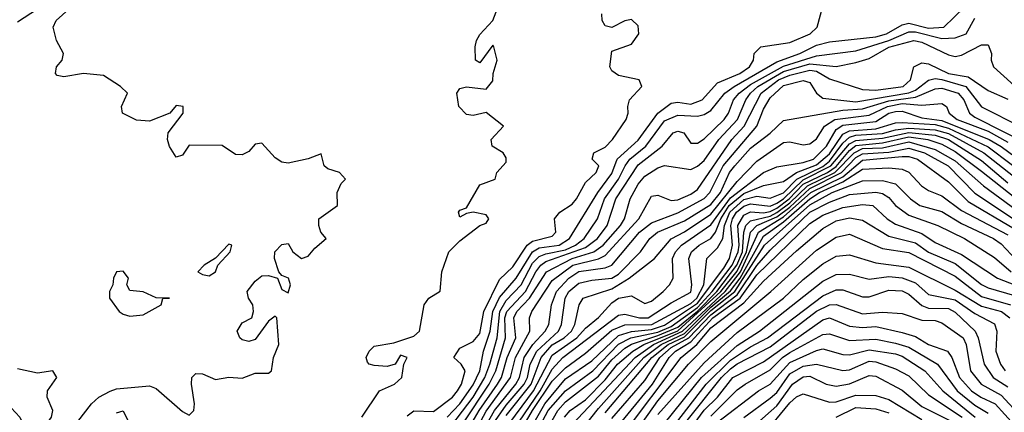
# Model space of a CAD drawing. Header units: metres. Extents: x -51132 to -49532, y -231222 to -229437.
# Tile 531 of 656: x -50456 to -50381, y -229659 to -229629. Entities that reach past the tile are written whole.
import ezdxf

# ---------------------------------------------------------------- set-up
doc = ezdxf.new("R2010")
doc.units = ezdxf.units.M
for name, color, linetype in [('CONTOUR_HALF', 8, 'Continuous'), ('CONTOUR_INDEX', 1, 'Continuous'), ('CONTOUR_INTER', 3, 'Continuous')]:
    doc.layers.add(name, color=color, linetype=linetype)

msp = doc.modelspace()

# ---------------------------------------------------------------- linework, layer by layer
at = {"layer": 'CONTOUR_HALF'}
for points, elevation in [([(-50452.809, -229661.259), (-50450.495, -229658.259), (-50449.919, -229657.759), (-50449.08, -229657.293), (-50448.58, -229657.121), (-50446.08, -229656.891), (-50445.58, -229657.092), (-50443.58, -229658.829), (-50443.08, -229659.101), (-50442.742, -229658.759), (-50442.689, -229658.259), (-50442.909, -229656.759), (-50442.88, -229656.259), (-50442.58, -229655.972), (-50442.08, -229655.974), (-50441.08, -229656.408), (-50440.08, -229656.241), (-50439.08, -229656.314), (-50438.08, -229655.945), (-50437.08, -229655.94), (-50436.85, -229655.759), (-50436.688, -229654.759), (-50436.292, -229653.759), (-50436.439, -229651.759), (-50436.58, -229651.632), (-50437.08, -229652.004), (-50438.08, -229653.396), (-50438.58, -229653.527), (-50439.08, -229653.41), (-50439.258, -229653.259), (-50439.444, -229652.759), (-50439.08, -229652.136), (-50438.349, -229651.759), (-50438.225, -229651.259), (-50438.267, -229650.759), (-50438.602, -229650.259), (-50438.695, -229649.759), (-50438.08, -229648.966), (-50437.58, -229648.583), (-50437.08, -229648.548), (-50436.389, -229648.759), (-50436.08, -229649.603), (-50435.58, -229649.851), (-50435.423, -229649.259), (-50435.574, -229648.759), (-50436.08, -229648.542), (-50436.293, -229648.259), (-50436.617, -229647.259), (-50436.597, -229646.759), (-50436.08, -229646.2), (-50435.58, -229646.116), (-50435.243, -229646.759), (-50434.58, -229647.257), (-50434.08, -229647.083), (-50433.58, -229646.484), (-50432.705, -229645.759), (-50433.111, -229645.259), (-50433.266, -229644.759), (-50433.256, -229644.259), (-50431.85, -229643.259), (-50431.876, -229642.259), (-50431.58, -229641.591), (-50431.257, -229641.259), (-50431.696, -229640.759), (-50432.58, -229640.484), (-50432.866, -229640.259), (-50433.08, -229639.353), (-50434.08, -229639.728), (-50435.58, -229640.05), (-50436.08, -229639.983), (-50436.58, -229639.642), (-50437.58, -229638.539), (-50438.08, -229638.601), (-50438.58, -229639.173), (-50439.08, -229639.43), (-50439.58, -229639.388), (-50440.58, -229638.715), (-50443.08, -229638.701), (-50443.58, -229639.437), (-50444.08, -229639.592), (-50444.58, -229638.798), (-50444.72, -229638.259), (-50444.666, -229637.759), (-50443.544, -229636.259), (-50443.536, -229635.759), (-50444.08, -229635.678), (-50444.56, -229636.259), (-50446.08, -229636.876), (-50447.08, -229636.808), (-50448.146, -229636.259), (-50448.207, -229635.759), (-50447.763, -229634.759), (-50448.294, -229634.259), (-50449.58, -229633.416), (-50451.08, -229633.264), (-50452.58, -229633.525), (-50453.08, -229633.426), (-50453.203, -229633.259), (-50453.141, -229632.759), (-50452.7, -229632.259), (-50452.593, -229631.759), (-50453.142, -229630.759), (-50453.381, -229629.759), (-50453.167, -229629.259), (-50451.483, -229627.759)], 12.5), ([(-50424.08, -229661.018), (-50421.581, -229657.759), (-50420.701, -229656.259), (-50420.307, -229655.259), (-50419.77, -229653.259), (-50419.562, -229651.259), (-50419.08, -229650.434), (-50417.935, -229649.259), (-50417.08, -229647.607), (-50416.58, -229647.105), (-50416.08, -229646.896), (-50414.58, -229646.601), (-50413.834, -229646.259), (-50413.173, -229645.759), (-50412.154, -229644.259), (-50411.629, -229642.759), (-50410.578, -229641.259), (-50410.074, -229640.259), (-50409.716, -229639.759), (-50408.508, -229638.759), (-50407.08, -229636.856), (-50406.08, -229636.423), (-50404.58, -229636.5), (-50404.08, -229636.372), (-50403.58, -229636.076), (-50402.515, -229634.759), (-50401.803, -229634.259), (-50398.58, -229632.393), (-50396.837, -229631.759), (-50395.58, -229631.113), (-50394.58, -229630.869), (-50391.08, -229630.493), (-50390.259, -229630.259), (-50389.08, -229629.59), (-50388.58, -229629.47), (-50387.08, -229629.846), (-50385.915, -229629.759), (-50384.358, -229628.259)], 14.5), ([(-50426.58, -229659.162), (-50426.08, -229658.796), (-50424.58, -229658.844), (-50423.146, -229657.759), (-50422.764, -229657.259), (-50422.467, -229656.759), (-50422.193, -229655.759), (-50422.487, -229655.259), (-50423.05, -229654.759), (-50422.58, -229654.032), (-50421.58, -229653.545), (-50421.08, -229652.943), (-50420.759, -229651.259), (-50419.58, -229648.851), (-50418.58, -229647.893), (-50417.489, -229646.259), (-50417.08, -229645.962), (-50415.58, -229645.572), (-50415.314, -229645.259), (-50415.419, -229644.259), (-50415.02, -229643.759), (-50414.08, -229643.144), (-50413.743, -229642.759), (-50413.08, -229641.512), (-50412.25, -229640.759), (-50412.064, -229640.259), (-50412.575, -229639.759), (-50412.441, -229639.259), (-50411.58, -229638.831), (-50411.013, -229638.259), (-50409.997, -229636.759), (-50409.828, -229636.259), (-50409.869, -229635.759), (-50409.747, -229635.259), (-50408.806, -229634.259), (-50409.007, -229633.759), (-50410.58, -229633.418), (-50411.08, -229633.07), (-50411.236, -229632.759), (-50411.08, -229631.575), (-50409.58, -229631.058), (-50409.028, -229630.259), (-50409.08, -229629.673), (-50409.58, -229629.173), (-50410.08, -229629.28), (-50411.08, -229629.795), (-50411.58, -229629.672), (-50411.814, -229629.259), (-50411.822, -229628.759)], 13.5), ([(-50422.002, -229660.259), (-50421.124, -229658.759), (-50419.731, -229656.759), (-50419.424, -229656.259), (-50418.999, -229654.759), (-50418.342, -229653.259), (-50418.493, -229651.759), (-50418.266, -229651.259), (-50417.318, -229650.259), (-50416.032, -229648.259), (-50414.08, -229647.263), (-50412.431, -229646.759), (-50411.721, -229646.259), (-50410.407, -229644.759), (-50410.117, -229644.259), (-50409.677, -229642.759), (-50409.08, -229641.645), (-50408.58, -229641.033), (-50407.58, -229640.394), (-50407.08, -229640.217), (-50405.08, -229640.537), (-50404.58, -229640.286), (-50404.08, -229639.855), (-50402.971, -229638.259), (-50401.565, -229636.759), (-50400.911, -229635.259), (-50400.567, -229634.759), (-50400.022, -229634.259), (-50398.08, -229633.12), (-50396.08, -229632.529), (-50394.08, -229632.748), (-50392.58, -229632.443), (-50391.58, -229632.129), (-50390.08, -229631.272), (-50388.204, -229630.759), (-50387.58, -229630.905), (-50385.58, -229631.866), (-50385.08, -229631.991), (-50384.58, -229631.886), (-50383.08, -229631.097), (-50382.58, -229631.105), (-50382.312, -229631.759), (-50382.339, -229632.259), (-50382.171, -229632.759), (-50380.08, -229634.654)], 15.5), ([(-50421.375, -229661.259), (-50419.971, -229658.759), (-50418.354, -229656.759), (-50418.075, -229656.259), (-50417.704, -229654.759), (-50417.045, -229653.759), (-50416.114, -229652.759), (-50415.851, -229652.259), (-50415.65, -229650.759), (-50415.26, -229649.759), (-50414.331, -229648.759), (-50413.58, -229648.254), (-50411.58, -229647.97), (-50411.08, -229647.763), (-50408.971, -229645.259), (-50408.08, -229644.572), (-50406.08, -229643.81), (-50404.08, -229642.728), (-50403.653, -229642.259), (-50402.628, -229640.259), (-50400.081, -229637.259), (-50399.58, -229635.953), (-50399.08, -229635.105), (-50398.08, -229634.181), (-50396.58, -229633.792), (-50396.08, -229633.95), (-50395.58, -229634.763), (-50395.08, -229635.141), (-50392.58, -229635.401), (-50388.58, -229634.728), (-50388.08, -229634.532), (-50387.08, -229633.775), (-50386.58, -229633.646), (-50386.08, -229633.723), (-50384.261, -229634.259), (-50383.08, -229635.794), (-50380.08, -229637.291)], 16.5), ([(-50419.08, -229659.149), (-50417.173, -229656.759), (-50416.423, -229654.759), (-50415.58, -229653.797), (-50414.677, -229653.259), (-50414.125, -229652.759), (-50413.881, -229652.259), (-50413.54, -229650.759), (-50413.246, -229650.259), (-50411.08, -229649.558), (-50409.755, -229648.759), (-50407.846, -229647.259), (-50406.58, -229645.78), (-50405.58, -229645.253), (-50403.58, -229643.912), (-50401.58, -229641.428), (-50400.08, -229639.904), (-50398.08, -229638.492), (-50397.58, -229638.431), (-50396.58, -229638.658), (-50396.08, -229638.596), (-50395.58, -229638.202), (-50394.973, -229637.259), (-50394.174, -229636.759), (-50391.58, -229636.409), (-50390.198, -229635.759), (-50389.08, -229635.542), (-50387.58, -229635.665), (-50386.08, -229635.545), (-50385.734, -229635.759), (-50385.529, -229636.259), (-50384.923, -229636.759), (-50382.58, -229637.634), (-50381.08, -229638.454)], 17.5), ([(-50418.882, -229660.759), (-50416.509, -229657.259), (-50415.58, -229655.63), (-50414.775, -229654.759), (-50410.58, -229651.553), (-50410.08, -229651.466), (-50408.979, -229651.759), (-50408.314, -229651.759), (-50406.58, -229650.604), (-50405.08, -229649.797), (-50405.014, -229649.259), (-50405.239, -229647.259), (-50405.043, -229646.759), (-50404.469, -229646.259), (-50403.58, -229645.741), (-50403.215, -229645.259), (-50402.818, -229644.259), (-50402.178, -229643.259), (-50401.08, -229642.346), (-50399.58, -229641.73), (-50398.08, -229641.446), (-50397.08, -229640.763), (-50395.58, -229640.179), (-50394.58, -229639.337), (-50393.58, -229637.852), (-50393.08, -229637.597), (-50391.08, -229637.449), (-50389.58, -229637.004), (-50389.08, -229636.968), (-50386.58, -229637.135), (-50385.58, -229637.408), (-50382.58, -229638.811), (-50379.08, -229641.429)], 18.5), ([(-50417.862, -229661.259), (-50416.16, -229658.259), (-50414.58, -229656.361), (-50412.58, -229654.99), (-50410.58, -229653.081), (-50409.58, -229652.78), (-50408.08, -229652.624), (-50407.08, -229652.296), (-50404.58, -229650.644), (-50402.58, -229647.998), (-50402.155, -229647.259), (-50401.927, -229646.259), (-50402.048, -229644.759), (-50401.927, -229644.259), (-50401.628, -229643.759), (-50401.08, -229643.306), (-50400.58, -229643.126), (-50399.08, -229643.3), (-50398.58, -229643.081), (-50398.058, -229642.759), (-50396.58, -229641.302), (-50394.488, -229640.259), (-50393.08, -229638.586), (-50392.58, -229638.333), (-50390.58, -229638.159), (-50388.58, -229637.738), (-50386.58, -229637.929), (-50385.58, -229638.254), (-50383.08, -229639.852), (-50381.08, -229641.527)], 19.5), ([(-50416.864, -229661.759), (-50415.168, -229658.759), (-50414.58, -229658.113), (-50412.08, -229656.171), (-50411.08, -229654.915), (-50410.08, -229654.051), (-50409.58, -229653.735), (-50407.58, -229653.09), (-50406.08, -229652.446), (-50404.58, -229651.241), (-50403.127, -229649.759), (-50401.616, -229647.759), (-50401.176, -229646.759), (-50401.063, -229645.259), (-50400.918, -229644.759), (-50400.58, -229644.412), (-50399.08, -229644.063), (-50398.58, -229643.793), (-50397.58, -229643.053), (-50396.262, -229641.759), (-50394.179, -229640.759), (-50392.718, -229639.259), (-50392.08, -229638.949), (-50390.58, -229638.878), (-50388.58, -229638.445), (-50386.58, -229639.007), (-50385.08, -229639.864), (-50382.918, -229641.759), (-50379.58, -229644.199)], 20.5), ([(-50414.015, -229659.759), (-50409.307, -229654.759), (-50407.906, -229653.759), (-50405.731, -229652.759), (-50402.484, -229649.759), (-50401.336, -229648.259), (-50399.965, -229645.259), (-50398.08, -229644.107), (-50395.992, -229642.259), (-50393.58, -229641.073), (-50392.08, -229639.832), (-50389.08, -229639.547), (-50388.58, -229639.546), (-50387.912, -229639.759), (-50385.58, -229641.464), (-50384.08, -229642.949), (-50380.58, -229645.01)], 21.5), ([(-50411.58, -229658.924), (-50408.048, -229654.759), (-50406.806, -229653.759), (-50405.58, -229653.198), (-50403.58, -229651.202), (-50401.751, -229649.759), (-50399.503, -229646.259), (-50396.08, -229643.205), (-50394.374, -229642.259), (-50392.08, -229641.378), (-50390.58, -229641.351), (-50389.58, -229641.604), (-50388.454, -229642.759), (-50387.749, -229643.259), (-50386.08, -229643.696), (-50384.58, -229644.605), (-50382.168, -229645.759), (-50381.58, -229646.157), (-50380.061, -229647.759)], 22.5), ([(-50410.86, -229660.259), (-50407.991, -229656.759), (-50406.728, -229654.759), (-50406.257, -229654.259), (-50405.08, -229653.557), (-50403.413, -229651.759), (-50401.346, -229650.259), (-50400.08, -229648.495), (-50396.08, -229644.614), (-50395.08, -229643.991), (-50393.58, -229643.411), (-50392.08, -229643.17), (-50391.304, -229643.259), (-50390.211, -229644.259), (-50389.58, -229644.66), (-50387.58, -229645.362), (-50386.58, -229646.04), (-50384.58, -229646.97), (-50381.855, -229648.759), (-50379.58, -229649.638)], 23.5), ([(-50409.168, -229660.259), (-50407.58, -229658.039), (-50405.259, -229655.259), (-50403.58, -229653.538), (-50399.019, -229649.759), (-50395.58, -229646.619), (-50394.08, -229645.657), (-50393.08, -229645.429), (-50390.58, -229646.515), (-50388.58, -229646.816), (-50385.08, -229648.603), (-50383.08, -229650.123), (-50380.873, -229650.759)], 24.5), ([(-50407.113, -229659.759), (-50404.28, -229656.259), (-50401.58, -229653.841), (-50399.884, -229652.759), (-50395.08, -229648.967), (-50394.08, -229648.483), (-50393.08, -229648.434), (-50391.58, -229648.834), (-50390.08, -229648.621), (-50389.08, -229648.719), (-50388.08, -229649.106), (-50387.08, -229649.973), (-50385.08, -229650.39), (-50383.58, -229651.43), (-50382.08, -229652.208), (-50381.924, -229652.759), (-50381.998, -229654.259), (-50381.645, -229655.259), (-50381.28, -229655.759)], 25.5), ([(-50405.561, -229659.759), (-50402.757, -229656.259), (-50402.08, -229655.607), (-50401.58, -229655.237), (-50399.08, -229653.954), (-50395.58, -229651.239), (-50394.58, -229650.766), (-50394.08, -229650.753), (-50392.08, -229651.456), (-50390.58, -229651.327), (-50389.08, -229651.426), (-50387.58, -229651.924), (-50386.58, -229651.961), (-50386.08, -229652.116), (-50384.467, -229653.259), (-50384.224, -229653.759), (-50383.895, -229655.759), (-50383.09, -229656.759), (-50381.58, -229657.609), (-50380.033, -229659.259)], 26.5), ([(-50403.58, -229659.192), (-50401.58, -229657.202), (-50400.977, -229656.759), (-50399.08, -229655.695), (-50398.139, -229654.759), (-50397.58, -229654.377), (-50395.08, -229653.022), (-50394.58, -229652.961), (-50393.08, -229653.457), (-50391.08, -229653.37), (-50389.58, -229653.653), (-50388.58, -229653.979), (-50386.404, -229655.259), (-50384.917, -229657.259), (-50383.58, -229658.358), (-50382.58, -229658.958)], 27.5), ([(-50401.08, -229659.294), (-50399.08, -229657.823), (-50398.58, -229657.395), (-50397.58, -229655.976), (-50396.58, -229655.411), (-50395.58, -229655.253), (-50393.58, -229655.738), (-50393.08, -229655.676), (-50391.58, -229655.033), (-50391.08, -229655.077), (-50389.58, -229655.6), (-50388.58, -229656.14), (-50387.08, -229657.562), (-50384.542, -229659.259)], 28.5), ([(-50399.58, -229660.607), (-50397.58, -229658.186), (-50397.08, -229657.734), (-50396.58, -229657.498), (-50394.58, -229658.132), (-50394.08, -229658.112), (-50392.58, -229657.599), (-50391.08, -229657.613), (-50390.08, -229657.924), (-50387.58, -229659.441)], 29.5)]:
    msp.add_lwpolyline(points, dxfattribs=dict(at, elevation=elevation))
at = {"layer": 'CONTOUR_INDEX'}
for points, elevation in [([(-50422.361, -229659.759), (-50420.367, -229656.759), (-50419.867, -229655.759), (-50419.122, -229653.259), (-50419.168, -229651.759), (-50419.028, -229651.259), (-50417.623, -229649.759), (-50416.841, -229648.259), (-50416.455, -229647.759), (-50416.08, -229647.497), (-50413.08, -229646.432), (-50412.16, -229645.759), (-50411.422, -229644.759), (-50410.758, -229642.759), (-50409.08, -229640.164), (-50407.257, -229638.759), (-50406.429, -229637.759), (-50406.08, -229637.629), (-50405.612, -229637.759), (-50405.08, -229638.545), (-50404.58, -229638.541), (-50404.08, -229638.216), (-50402.566, -229636.759), (-50402.237, -229636.259), (-50401.855, -229635.259), (-50401.432, -229634.759), (-50400.58, -229634.095), (-50398.08, -229632.703), (-50395.58, -229631.932), (-50392.58, -229631.544), (-50390.086, -229630.759), (-50388.58, -229630.112), (-50388.08, -229630.117), (-50386.08, -229630.631), (-50385.08, -229630.568), (-50384.237, -229630.259), (-50383.58, -229629.086)], 15), ([(-50417.24, -229661.259), (-50415.894, -229658.759), (-50414.58, -229657.261), (-50412.5, -229655.759), (-50410.58, -229653.749), (-50409.628, -229653.259), (-50407.58, -229652.828), (-50406.58, -229652.399), (-50404.58, -229650.961), (-50403.461, -229649.759), (-50401.951, -229647.759), (-50401.504, -229646.759), (-50401.43, -229646.259), (-50401.522, -229644.759), (-50401.08, -229643.983), (-50400.58, -229643.735), (-50399.58, -229643.8), (-50399.08, -229643.71), (-50398.58, -229643.46), (-50397.634, -229642.759), (-50396.58, -229641.644), (-50394.726, -229640.759), (-50394.08, -229640.31), (-50393.08, -229639.102), (-50392.58, -229638.719), (-50390.58, -229638.516), (-50388.58, -229638.069), (-50387.147, -229638.259), (-50386.08, -229638.616), (-50385.08, -229639.173), (-50383.08, -229640.661), (-50378.496, -229644.259)], 20), ([(-50407.58, -229659.069), (-50404.08, -229655.149), (-50401.58, -229652.869), (-50398.075, -229650.259), (-50396.58, -229648.855), (-50395.08, -229647.663), (-50394.08, -229647.095), (-50393.08, -229646.993), (-50391.08, -229647.598), (-50388.58, -229647.917), (-50385.08, -229649.647), (-50383.08, -229650.868), (-50381.548, -229651.259), (-50380.936, -229651.759)], 25), ([(-50394.08, -229659.255), (-50392.58, -229658.543), (-50391.08, -229658.624), (-50390.08, -229658.945)], 30)]:
    msp.add_lwpolyline(points, dxfattribs=dict(at, elevation=elevation))
at = {"layer": 'CONTOUR_INTER'}
for points, elevation in [([(-50430.003, -229659.259), (-50428.66, -229657.259), (-50427.534, -229656.759), (-50426.987, -229656.259), (-50426.815, -229655.259), (-50426.566, -229654.759), (-50427.08, -229654.565), (-50427.478, -229655.259), (-50428.08, -229655.431), (-50429.08, -229655.348), (-50429.452, -229655.259), (-50429.58, -229655.093), (-50429.674, -229654.759), (-50429.448, -229654.259), (-50429.08, -229653.894), (-50427.58, -229653.637), (-50426.08, -229653.144), (-50425.639, -229652.759), (-50425.278, -229650.759), (-50424.937, -229650.259), (-50424.08, -229649.729), (-50423.952, -229648.259), (-50423.41, -229646.759), (-50422.58, -229645.918), (-50421.08, -229644.765), (-50420.58, -229644.595), (-50420.4, -229644.259), (-50420.58, -229643.959), (-50421.58, -229643.746), (-50422.08, -229643.846), (-50422.58, -229644.145), (-50422.689, -229643.759), (-50422.58, -229643.605), (-50422.08, -229643.434), (-50421.08, -229641.68), (-50419.911, -229641.259), (-50419.78, -229640.759), (-50419.08, -229639.971), (-50419.08, -229639.636), (-50419.293, -229639.259), (-50420.141, -229638.759), (-50420.201, -229638.259), (-50419.267, -229637.259), (-50420.58, -229636.228), (-50421.58, -229636.451), (-50422.08, -229636.362), (-50422.671, -229635.759), (-50422.825, -229634.759), (-50422.58, -229634.398), (-50422.08, -229634.276), (-50420.58, -229634.461), (-50420.08, -229633.821), (-50420.069, -229633.259), (-50419.766, -229632.259), (-50420.011, -229631.259), (-50420.08, -229631.134), (-50421.08, -229632.473), (-50421.404, -229632.259), (-50421.418, -229631.259), (-50421.329, -229630.759), (-50421.08, -229630.327), (-50420.087, -229629.259), (-50419.322, -229627.259)], 13), ([(-50456.08, -229629.366), (-50454.58, -229628.368)], 12), ([(-50423.54, -229659.259), (-50422.578, -229658.259), (-50421.58, -229656.816), (-50421.079, -229655.759), (-50420.802, -229654.259), (-50420.28, -229652.759), (-50420.079, -229651.259), (-50419.58, -229650.2), (-50418.329, -229648.759), (-50417.08, -229646.753), (-50416.58, -229646.466), (-50415.051, -229646.259), (-50414.279, -229645.759), (-50412.139, -229642.259), (-50411.08, -229640.825), (-50410.662, -229639.759), (-50409.08, -229638.309), (-50407.58, -229636.267), (-50406.58, -229635.508), (-50406.08, -229635.425), (-50405.08, -229635.583), (-50404.232, -229635.259), (-50403.08, -229633.983), (-50401.385, -229633.259), (-50400.65, -229632.759), (-50400.33, -229632.259), (-50400.282, -229631.759), (-50399.778, -229631.259), (-50397.58, -229630.921), (-50396.05, -229630.259), (-50395.508, -229629.759), (-50395.08, -229628.167)], 14), ([(-50421.58, -229660.64), (-50420.58, -229658.805), (-50418.749, -229656.259), (-50418.36, -229654.759), (-50417.284, -229652.759), (-50417.303, -229651.759), (-50417.134, -229651.259), (-50415.58, -229648.915), (-50414.026, -229647.759), (-50412.08, -229647.298), (-50411.58, -229647.025), (-50409.037, -229644.259), (-50408.08, -229642.55), (-50407.58, -229642.478), (-50406.58, -229642.872), (-50406.08, -229642.816), (-50405.08, -229642.399), (-50404.58, -229642.051), (-50401.995, -229638.259), (-50401.06, -229637.259), (-50399.759, -229634.759), (-50398.453, -229633.759), (-50397.58, -229633.389), (-50396.08, -229633.016), (-50395.58, -229633.085), (-50394.58, -229633.679), (-50392.08, -229634.487), (-50391.08, -229634.526), (-50388.997, -229634.259), (-50388.441, -229633.759), (-50388.203, -229632.759), (-50387.58, -229632.45), (-50387.08, -229632.546), (-50385.58, -229633.262), (-50384.08, -229633.515), (-50382.58, -229634.549), (-50381.08, -229635.201)], 16), ([(-50420.054, -229659.759), (-50419.08, -229658.349), (-50417.711, -229656.759), (-50417.473, -229656.259), (-50417.254, -229655.259), (-50416.75, -229654.259), (-50415.122, -229652.759), (-50414.882, -229652.259), (-50414.615, -229650.259), (-50414.331, -229649.759), (-50413.58, -229649.125), (-50412.58, -229648.889), (-50411.08, -229648.753), (-50410.58, -229648.452), (-50408.902, -229646.759), (-50408.195, -229645.759), (-50407.624, -229645.259), (-50405.58, -229644.402), (-50403.58, -229643.176), (-50402.838, -229642.259), (-50402.149, -229640.759), (-50401.768, -229640.259), (-50400.58, -229638.927), (-50399.08, -229637.777), (-50398.08, -229636.813), (-50393.58, -229636.038), (-50392.08, -229635.937), (-50390.08, -229635.325), (-50388.08, -229635.069), (-50386.58, -229634.43), (-50386.08, -229634.384), (-50384.838, -229634.759), (-50384.4, -229635.259), (-50383.984, -229636.259), (-50383.58, -229636.563), (-50379.08, -229638.841)], 17), ([(-50419.225, -229660.259), (-50416.999, -229657.259), (-50415.58, -229654.567), (-50413.735, -229653.259), (-50413.08, -229652.534), (-50412.08, -229651.725), (-50411.08, -229650.607), (-50410.58, -229650.263), (-50409.58, -229650.093), (-50408.58, -229650.67), (-50408.08, -229650.489), (-50407.185, -229649.759), (-50406.693, -229649.259), (-50406.435, -229648.759), (-50406.47, -229647.259), (-50406.253, -229646.759), (-50405.788, -229646.259), (-50403.58, -229644.713), (-50402.08, -229642.682), (-50399.58, -229640.754), (-50398.58, -229640.317), (-50396.58, -229640.01), (-50395.788, -229639.759), (-50394.801, -229638.759), (-50394.08, -229637.495), (-50393.58, -229637.185), (-50391.08, -229636.899), (-50390.08, -229636.277), (-50389.58, -229636.138), (-50389.08, -229636.126), (-50387.58, -229636.629), (-50386.08, -229636.813), (-50382.499, -229638.259), (-50381.58, -229638.792), (-50379.08, -229640.63)], 18), ([(-50418.231, -229660.759), (-50417.072, -229658.759), (-50415.58, -229656.55), (-50414.58, -229655.535), (-50413.08, -229654.429), (-50411.08, -229652.671), (-50410.08, -229652.278), (-50408.049, -229652.259), (-50405.08, -229650.673), (-50404.632, -229650.259), (-50404.102, -229649.259), (-50403.867, -229647.259), (-50403.08, -229646.443), (-50402.664, -229645.759), (-50402.536, -229644.759), (-50402.135, -229643.759), (-50401.08, -229642.803), (-50400.08, -229642.538), (-50399.08, -229642.703), (-50398.08, -229642.294), (-50397.069, -229641.259), (-50395.08, -229640.296), (-50394.58, -229639.895), (-50393.58, -229638.541), (-50393.08, -229638.095), (-50392.58, -229637.938), (-50390.58, -229637.797), (-50389.58, -229637.519), (-50388.58, -229637.412), (-50386.58, -229637.519), (-50385.58, -229637.799), (-50382.896, -229639.259), (-50379.58, -229641.856)], 19), ([(-50414.662, -229659.259), (-50414.224, -229658.759), (-50413.08, -229657.956), (-50411.58, -229656.45), (-50410.631, -229655.259), (-50409.488, -229654.259), (-50408.644, -229653.759), (-50406.08, -229652.731), (-50402.809, -229649.759), (-50401.58, -229648.213), (-50400.868, -229646.759), (-50400.582, -229645.259), (-50400.08, -229644.767), (-50398.58, -229644.116), (-50397.58, -229643.386), (-50396.08, -229641.97), (-50393.672, -229640.759), (-50392.58, -229639.627), (-50392.08, -229639.339), (-50390.08, -229639.22), (-50388.58, -229638.919), (-50387.385, -229639.259), (-50385.601, -229640.259), (-50383.58, -229642.32), (-50379.886, -229644.759)], 21), ([(-50415.08, -229662.391), (-50412.08, -229658.606), (-50408.643, -229654.759), (-50407.325, -229653.759), (-50405.58, -229652.926), (-50403.58, -229650.95), (-50402.08, -229649.705), (-50401.345, -229648.759), (-50399.58, -229645.574), (-50398.08, -229644.496), (-50396.08, -229642.736), (-50395.339, -229642.259), (-50393.58, -229641.467), (-50392.08, -229640.513), (-50390.08, -229640.405), (-50389.08, -229640.504), (-50388.58, -229640.726), (-50387.617, -229641.759), (-50387.08, -229642.127), (-50386.08, -229642.509), (-50384.58, -229643.636), (-50381.08, -229645.469)], 22), ([(-50411.08, -229659.363), (-50408.58, -229656.487), (-50407.429, -229654.759), (-50406.58, -229654.002), (-50405.245, -229653.259), (-50403.58, -229651.521), (-50401.58, -229650.006), (-50400.08, -229647.782), (-50399.08, -229646.631), (-50396.082, -229643.759), (-50394.58, -229643.003), (-50393.08, -229642.428), (-50391.08, -229642.256), (-50390.58, -229642.339), (-50390.08, -229642.643), (-50389.58, -229643.26), (-50388.58, -229643.985), (-50386.369, -229644.759), (-50384.356, -229645.759), (-50382.08, -229647.194), (-50380.832, -229648.259)], 23), ([(-50410.353, -229660.759), (-50405.826, -229654.759), (-50404.646, -229653.759), (-50403.58, -229652.504), (-50401.08, -229650.613), (-50399.58, -229648.988), (-50397.08, -229646.689), (-50395.08, -229644.987), (-50394.08, -229644.421), (-50393.08, -229644.182), (-50392.08, -229644.361), (-50390.08, -229645.57), (-50388.08, -229646.066), (-50387.08, -229646.779), (-50385.08, -229647.644), (-50383.08, -229649.226), (-50382.58, -229649.48), (-50380.58, -229650.062)], 24), ([(-50440.08, -229646.186), (-50441.08, -229647.241), (-50441.946, -229647.759), (-50442.43, -229648.259), (-50442.08, -229648.474), (-50441.58, -229648.561), (-50441.08, -229648.263), (-50440.925, -229647.759), (-50439.989, -229646.759), (-50439.855, -229646.259), (-50440.08, -229646.186)], 12), ([(-50448.08, -229648.219), (-50448.58, -229648.274), (-50448.828, -229648.759), (-50448.868, -229649.259), (-50449.115, -229649.759), (-50449.118, -229650.259), (-50448.387, -229651.259), (-50448.08, -229651.478), (-50447.58, -229651.628), (-50446.58, -229651.524), (-50445.209, -229650.759), (-50445.08, -229650.279), (-50444.576, -229650.259), (-50445.58, -229650.231), (-50446.58, -229649.786), (-50447.58, -229649.686), (-50447.81, -229649.259), (-50447.672, -229648.759), (-50448.08, -229648.219)], 12), ([(-50406.253, -229659.759), (-50403.94, -229656.759), (-50402.08, -229654.957), (-50400.58, -229653.944), (-50399.294, -229653.259), (-50395.08, -229650.088), (-50394.08, -229649.632), (-50393.58, -229649.632), (-50392.08, -229650.171), (-50391.58, -229650.166), (-50390.08, -229649.661), (-50389.08, -229649.717), (-50388.58, -229649.955), (-50387.58, -229650.823), (-50387.08, -229651.024), (-50385.58, -229651.041), (-50385.08, -229651.327), (-50383.561, -229652.759), (-50383.324, -229653.259), (-50382.875, -229655.259), (-50382.185, -229656.259), (-50381.08, -229656.961)], 26), ([(-50404.848, -229659.759), (-50404.08, -229658.732), (-50403.062, -229657.759), (-50401.915, -229656.259), (-50399.58, -229655.082), (-50395.08, -229651.894), (-50394.58, -229651.76), (-50393.08, -229652.373), (-50392.08, -229652.482), (-50391.08, -229652.395), (-50389.08, -229652.858), (-50388.08, -229653.168), (-50387.08, -229653.769), (-50385.66, -229654.259), (-50385.33, -229654.759), (-50384.73, -229656.259), (-50383.832, -229657.259), (-50383.128, -229657.759), (-50382.049, -229658.259), (-50380.58, -229659.877)], 27), ([(-50403.08, -229659.648), (-50399.976, -229657.259), (-50399.08, -229656.756), (-50397.58, -229655.124), (-50395.58, -229654.232), (-50395.08, -229654.101), (-50393.58, -229654.526), (-50393.08, -229654.552), (-50391.58, -229654.174), (-50389.58, -229654.465), (-50389.08, -229654.641), (-50387.364, -229655.759), (-50386.004, -229657.259), (-50383.543, -229659.259)], 28), ([(-50456.58, -229658.557), (-50455.912, -229659.259), (-50455.677, -229659.759), (-50455.757, -229660.759), (-50455.58, -229660.893), (-50455.08, -229660.78), (-50454.08, -229660.053), (-50453.51, -229659.259), (-50453.403, -229658.759), (-50453.841, -229657.759), (-50453.82, -229657.259), (-50453.099, -229656.259), (-50453.418, -229655.759), (-50454.58, -229655.945), (-50456.08, -229655.599)], 12), ([(-50400.08, -229659.743), (-50398.58, -229658.399), (-50397.388, -229656.759), (-50396.58, -229656.205), (-50396.08, -229656.171), (-50394.834, -229656.759), (-50394.08, -229656.912), (-50393.08, -229656.748), (-50391.58, -229656.101), (-50391.08, -229656.149), (-50389.08, -229657.214), (-50387.58, -229658.462), (-50384.969, -229659.759)], 29), ([(-50448.58, -229658.947), (-50448.08, -229658.78), (-50447.08, -229660.877)], 13)]:
    msp.add_lwpolyline(points, dxfattribs=dict(at, elevation=elevation))

doc.saveas('drawing.dxf')
